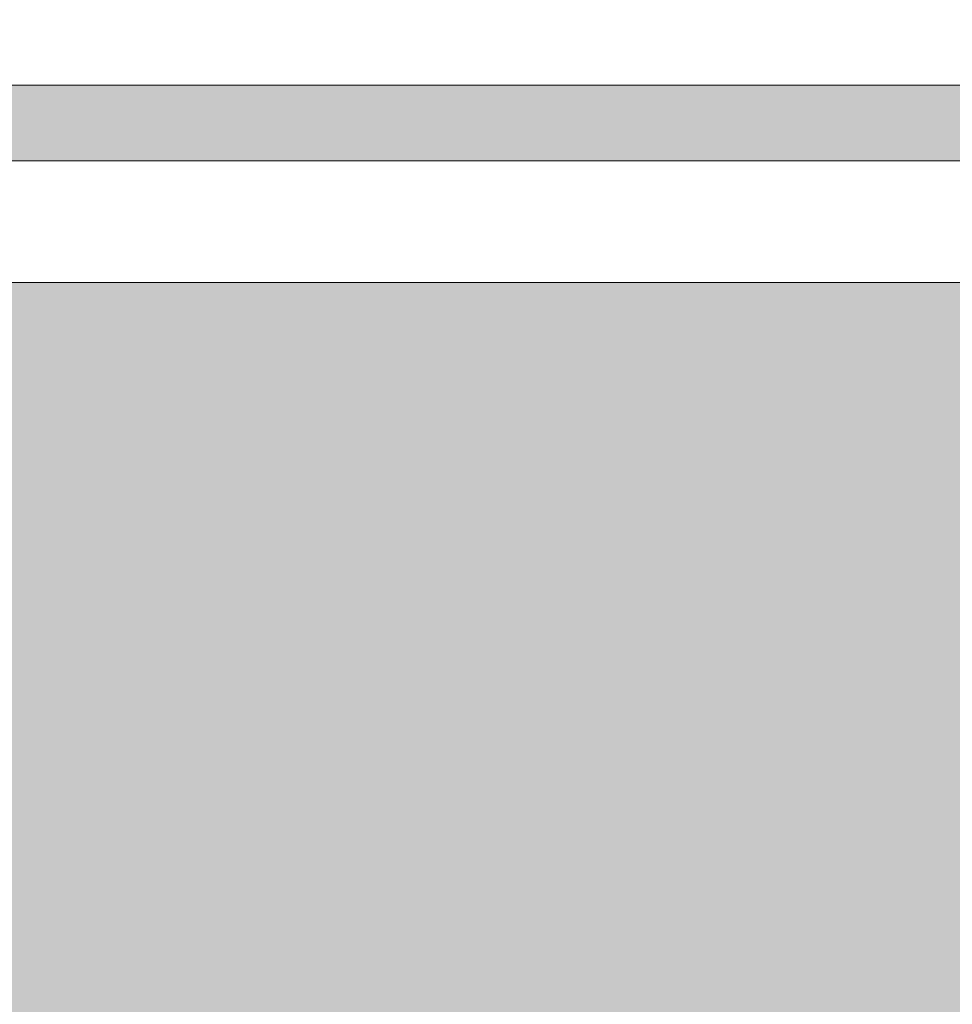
# Model space of a CAD drawing. Header units: metres. Extents: x 3.7 to 90.5, y -1.7 to 14.3.
# Tile 687 of 1056: x 77.069 to 77.299, y 4.218 to 4.461. Entities that reach past the tile are written whole.
import ezdxf

# ---------------------------------------------------------------- set-up
doc = ezdxf.new("R2010")
doc.units = ezdxf.units.M
for name, color, linetype, lineweight in [('A-CLNG', 7, 'Continuous', 18), ('A-WALL-PATT', 7, 'Continuous', 18), ('DUTOS', 7, 'Continuous', 18)]:
    doc.layers.add(name, color=color, linetype=linetype, lineweight=lineweight)

# ---------------------------------------------------------------- blocks, each defined once
blk = doc.blocks.new('4 GRE - ESCOLA DE CINEMA E AUDIOVISUAL CINE REX R07_rvt-3-Corte 8')
at = {"layer": 'A-WALL-PATT', "lineweight": 5, "true_color": 0xff8000}
h = blk.add_hatch(color=30, dxfattribs=at)
h.paths.add_polyline_path([(58.89194, -0.14), (58.95335, -0.14), (58.95335, -0.02), (57.56842, -0.02), (57.56842, -0.14), (58.87843, -0.14)])
h.paths.add_polyline_path([(57.67308, 0.1), (57.70754, 0.1), (57.71354, 0.105), (57.72743, 0.10425), (57.73254, 0.1), (57.75554, 0.1), (57.76154, 0.105), (57.77453, 0.105), (57.78178, 0.1), (57.80354, 0.1), (57.80954, 0.105), (57.82253, 0.105), (57.82854, 0.1), (57.85154, 0.1), (57.85754, 0.105), (57.87053, 0.105), (57.87654, 0.1), (57.89954, 0.1), (57.90554, 0.105), (57.91853, 0.105), (57.92454, 0.1), (57.94754, 0.10077), (57.95354, 0.105), (57.96653, 0.105), (57.97254, 0.1), (57.99462, 0.1), (58.00062, 0.105), (58.27004, 0.105), (58.27504, 0.1), (58.28177, 0.10037), (58.28733, 0.105), (58.30032, 0.105), (58.30633, 0.1), (58.32504, 0.1), (58.33095, 0.105), (58.59004, 0.105), (58.59249, 0.10305), (58.59504, 0.105), (58.60782, 0.105), (58.61383, 0.1), (58.62504, 0.1), (58.63095, 0.105), (58.89046, 0.10458), (58.89504, 0.1), (58.91683, 0.1), (58.92283, 0.105), (58.95335, 0.105), (58.95335, 0.11), (57.58843, 0.11), (57.58843, 0.1)])
h.paths.add_polyline_path([(58.10786, 0.37667), (58.95335, 0.37667), (58.95335, 0.39), (57.58843, 0.39), (57.58843, 0.37667), (57.76004, 0.37667)])
h.paths.add_polyline_path([(58.92893, 0.51), (58.94335, 0.51), (58.94335, 4.39634), (58.35856, 4.39634), (58.35856, 4.39134), (58.07356, 4.39134), (58.07356, 4.39634), (57.58843, 4.39634), (57.58843, 2.75782), (58.89194, 2.75782), (58.89194, 0.51), (58.90393, 0.51), (58.90993, 0.515), (58.92292, 0.515), (58.92526, 0.51305)])
h.paths.add_polyline_path([(56.98843, 0.96), (57.36838, 0.96), (57.36838, 2.61), (57.11896, 2.60969), (57.11962, 2.00462), (57.15916, 1.96017), (57.15968, 1.96), (57.22646, 1.95922), (57.22568, 1.92805), (57.22338, 1.9225), (57.21973, 1.91774), (57.21496, 1.91408), (57.20942, 1.91178), (57.20346, 1.911), (57.02651, 1.91178), (57.02096, 1.91408), (57.0162, 1.91774), (57.01255, 1.9225), (57.01025, 1.92805), (57.00946, 1.937), (57.00946, 1.96), (57.07644, 1.96086), (57.11696, 2.00643), (57.11696, 2.61), (55.04162, 2.61), (55.04162, 0.96), (56.93424, 0.96)])
h.paths.add_polyline_path([(54.84154, 1.225), (54.84158, 1.225), (54.84154, 1.23585)])
h.paths.add_polyline_path([(57.07827, 1.96), (57.15706, 1.96065), (57.11796, 2.00357), (57.07843, 1.96017)])
h.paths.add_polyline_path([(58.74464, 4.42634), (58.94335, 4.42634), (58.94335, 4.445), (58.34106, 4.445), (58.34106, 4.42634), (58.73687, 4.42634)])
h.paths.add_polyline_path([(58.07356, 4.42634), (58.07356, 4.445), (57.58843, 4.445), (57.58843, 4.42634)])
h.paths.add_polyline_path([(58.42098, 4.595), (58.95335, 4.595), (58.95335, 4.76), (57.58843, 4.76), (57.58843, 4.595)])
h.paths.add_polyline_path([(58.72062, 5.11), (58.95335, 5.11), (58.95335, 5.63), (58.71145, 5.63), (58.71145, 5.23597), (57.58843, 5.23597), (57.58843, 5.11), (58.71145, 5.11)])
at = {"layer": 'A-CLNG'}
for p, q in [((65.63043, 4.42634), (57.58843, 4.42634)), ((57.58843, 4.39634), (65.63043, 4.39634))]:
    blk.add_line(p, q, dxfattribs=at)

msp = doc.modelspace()

# ---------------------------------------------------------------- linework, layer by layer
at = {"layer": 'DUTOS', "color": 96, "true_color": 0x008000}
msp.add_line((84.18154, 4.445), (76.13954, 4.445), dxfattribs=at)

# ---------------------------------------------------------------- block references
at = {"lineweight": 5}
msp.add_blockref('4 GRE - ESCOLA DE CINEMA E AUDIOVISUAL CINE REX R07_rvt-3-Corte 8', (18.55111, 0), dxfattribs=at)

doc.saveas('drawing.dxf')
